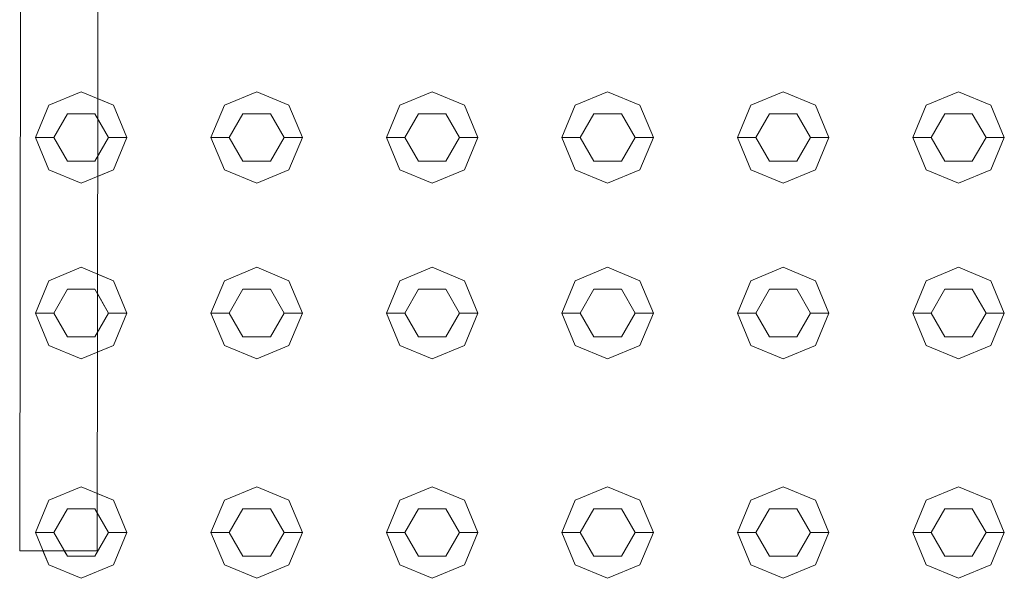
# Model space of a CAD drawing. Header units: millimetres. Extents: x 2 to 902, y -447 to 199.
# Tile 603 of 656: x 16.302 to 16.841, y 169.14 to 169.445. Entities that reach past the tile are written whole.
import ezdxf

# ---------------------------------------------------------------- set-up
doc = ezdxf.new("R2010")
doc.units = ezdxf.units.MM
doc.header["$MEASUREMENT"] = 0
doc.layers.add('IFC-Elemento construtivo genérico-Contorno', color=253, linetype='Continuous', lineweight=5)
doc.layers.add('IFC-Porta-Contorno', color=142, linetype='Continuous', lineweight=5)

msp = doc.modelspace()

# ---------------------------------------------------------------- linework, layer by layer
at = {"layer": 'IFC-Elemento construtivo genérico-Contorno', "color": 7, "lineweight": 5}
for p, q in [((16.31804, 169.39847), (16.33572, 169.40579)), ((16.33572, 169.40579), (16.3534, 169.39847)), ((16.34472, 169.40206), (16.3534, 169.39847)), ((16.41405, 169.39847), (16.43172, 169.40579)), ((16.41405, 169.39847), (16.43172, 169.40579)), ((16.43172, 169.40579), (16.4494, 169.39847)), ((16.43172, 169.40579), (16.4494, 169.39847)), ((16.51004, 169.39847), (16.52772, 169.40579)), ((16.51004, 169.39847), (16.52772, 169.40579)), ((16.52772, 169.40579), (16.5454, 169.39847)), ((16.52772, 169.40579), (16.5454, 169.39847)), ((16.60604, 169.39847), (16.62372, 169.40579)), ((16.60604, 169.39847), (16.62372, 169.40579)), ((16.62372, 169.40579), (16.6414, 169.39847)), ((16.62372, 169.40579), (16.6414, 169.39847)), ((16.70204, 169.39847), (16.71972, 169.40579)), ((16.70204, 169.39847), (16.71972, 169.40579)), ((16.71972, 169.40579), (16.7374, 169.39847)), ((16.71972, 169.40579), (16.7374, 169.39847)), ((16.79804, 169.39847), (16.81572, 169.40579)), ((16.79804, 169.39847), (16.81572, 169.40579)), ((16.81572, 169.40579), (16.8334, 169.39847)), ((16.81572, 169.40579), (16.8334, 169.39847)), ((16.31072, 169.38079), (16.31804, 169.39847)), ((16.3534, 169.39847), (16.36072, 169.38079)), ((16.3534, 169.39847), (16.36072, 169.38079)), ((16.40672, 169.38079), (16.41405, 169.39847)), ((16.40672, 169.38079), (16.41405, 169.39847)), ((16.4494, 169.39847), (16.45672, 169.38079)), ((16.4494, 169.39847), (16.45672, 169.38079)), ((16.50272, 169.38079), (16.51004, 169.39847)), ((16.50272, 169.38079), (16.51004, 169.39847)), ((16.5454, 169.39847), (16.55272, 169.38079)), ((16.5454, 169.39847), (16.55272, 169.38079)), ((16.59872, 169.38079), (16.60604, 169.39847)), ((16.59872, 169.38079), (16.60604, 169.39847)), ((16.6414, 169.39847), (16.64872, 169.38079)), ((16.6414, 169.39847), (16.64872, 169.38079)), ((16.69472, 169.38079), (16.70204, 169.39847)), ((16.69472, 169.38079), (16.70204, 169.39847)), ((16.7374, 169.39847), (16.74472, 169.38079)), ((16.7374, 169.39847), (16.74472, 169.38079)), ((16.79072, 169.38079), (16.79804, 169.39847)), ((16.79072, 169.38079), (16.79804, 169.39847)), ((16.8334, 169.39847), (16.84072, 169.38079)), ((16.8334, 169.39847), (16.84072, 169.38079)), ((16.32072, 169.38079), (16.32822, 169.39378)), ((16.32822, 169.39378), (16.34322, 169.39378)), ((16.34322, 169.39378), (16.35072, 169.38079)), ((16.34471, 169.39121), (16.35072, 169.38079)), ((16.41672, 169.38079), (16.42422, 169.39378)), ((16.41672, 169.38079), (16.42422, 169.39378)), ((16.42422, 169.39378), (16.43922, 169.39378)), ((16.42422, 169.39378), (16.43922, 169.39378)), ((16.43922, 169.39378), (16.44672, 169.38079)), ((16.43922, 169.39378), (16.44672, 169.38079)), ((16.51272, 169.38079), (16.52022, 169.39378)), ((16.51272, 169.38079), (16.52022, 169.39378)), ((16.52022, 169.39378), (16.53522, 169.39378)), ((16.52022, 169.39378), (16.53522, 169.39378)), ((16.53522, 169.39378), (16.54272, 169.38079)), ((16.53522, 169.39378), (16.54272, 169.38079)), ((16.60872, 169.38079), (16.61622, 169.39378)), ((16.60872, 169.38079), (16.61622, 169.39378)), ((16.61622, 169.39378), (16.63122, 169.39378)), ((16.61622, 169.39378), (16.63122, 169.39378)), ((16.63122, 169.39378), (16.63872, 169.38079)), ((16.63122, 169.39378), (16.63872, 169.38079)), ((16.70472, 169.38079), (16.71222, 169.39378)), ((16.70472, 169.38079), (16.71222, 169.39378)), ((16.71222, 169.39378), (16.72722, 169.39378)), ((16.71222, 169.39378), (16.72722, 169.39378)), ((16.72722, 169.39378), (16.73472, 169.38079)), ((16.72722, 169.39378), (16.73472, 169.38079)), ((16.80072, 169.38079), (16.80822, 169.39378)), ((16.80072, 169.38079), (16.80822, 169.39378)), ((16.80822, 169.39378), (16.82322, 169.39378)), ((16.80822, 169.39378), (16.82322, 169.39378)), ((16.82322, 169.39378), (16.83072, 169.38079)), ((16.82322, 169.39378), (16.83072, 169.38079)), ((16.31072, 169.38079), (16.32072, 169.38079)), ((16.31072, 169.38079), (16.31804, 169.36312)), ((16.32072, 169.38079), (16.32822, 169.36781)), ((16.34322, 169.36781), (16.35072, 169.38079)), ((16.34468, 169.37034), (16.35072, 169.38079)), ((16.35072, 169.38079), (16.36072, 169.38079)), ((16.35072, 169.38079), (16.36072, 169.38079)), ((16.3534, 169.36312), (16.36072, 169.38079)), ((16.3534, 169.36312), (16.36072, 169.38079)), ((16.40672, 169.38079), (16.41672, 169.38079)), ((16.40672, 169.38079), (16.41405, 169.36312)), ((16.40672, 169.38079), (16.41672, 169.38079)), ((16.40672, 169.38079), (16.41405, 169.36312)), ((16.41672, 169.38079), (16.42422, 169.36781)), ((16.41672, 169.38079), (16.42422, 169.36781)), ((16.43922, 169.36781), (16.44672, 169.38079)), ((16.43922, 169.36781), (16.44672, 169.38079)), ((16.44672, 169.38079), (16.45672, 169.38079)), ((16.44672, 169.38079), (16.45672, 169.38079)), ((16.4494, 169.36312), (16.45672, 169.38079)), ((16.4494, 169.36312), (16.45672, 169.38079)), ((16.50272, 169.38079), (16.51272, 169.38079)), ((16.50272, 169.38079), (16.51004, 169.36312)), ((16.50272, 169.38079), (16.51272, 169.38079)), ((16.50272, 169.38079), (16.51004, 169.36312)), ((16.51272, 169.38079), (16.52022, 169.36781)), ((16.51272, 169.38079), (16.52022, 169.36781)), ((16.53522, 169.36781), (16.54272, 169.38079)), ((16.53522, 169.36781), (16.54272, 169.38079)), ((16.54272, 169.38079), (16.55272, 169.38079)), ((16.54272, 169.38079), (16.55272, 169.38079)), ((16.5454, 169.36312), (16.55272, 169.38079)), ((16.5454, 169.36312), (16.55272, 169.38079)), ((16.59872, 169.38079), (16.60872, 169.38079)), ((16.59872, 169.38079), (16.60604, 169.36312)), ((16.59872, 169.38079), (16.60872, 169.38079)), ((16.59872, 169.38079), (16.60604, 169.36312)), ((16.60872, 169.38079), (16.61622, 169.36781)), ((16.60872, 169.38079), (16.61622, 169.36781)), ((16.63122, 169.36781), (16.63872, 169.38079)), ((16.63122, 169.36781), (16.63872, 169.38079)), ((16.63872, 169.38079), (16.64872, 169.38079)), ((16.63872, 169.38079), (16.64872, 169.38079)), ((16.6414, 169.36312), (16.64872, 169.38079)), ((16.6414, 169.36312), (16.64872, 169.38079)), ((16.69472, 169.38079), (16.70472, 169.38079)), ((16.69472, 169.38079), (16.70204, 169.36312)), ((16.69472, 169.38079), (16.70472, 169.38079)), ((16.69472, 169.38079), (16.70204, 169.36312)), ((16.70472, 169.38079), (16.71222, 169.36781)), ((16.70472, 169.38079), (16.71222, 169.36781)), ((16.72722, 169.36781), (16.73472, 169.38079)), ((16.72722, 169.36781), (16.73472, 169.38079)), ((16.73472, 169.38079), (16.74472, 169.38079)), ((16.73472, 169.38079), (16.74472, 169.38079)), ((16.7374, 169.36312), (16.74472, 169.38079)), ((16.7374, 169.36312), (16.74472, 169.38079)), ((16.79072, 169.38079), (16.80072, 169.38079)), ((16.79072, 169.38079), (16.79804, 169.36312)), ((16.79072, 169.38079), (16.80072, 169.38079)), ((16.79072, 169.38079), (16.79804, 169.36312)), ((16.80072, 169.38079), (16.80822, 169.36781)), ((16.80072, 169.38079), (16.80822, 169.36781)), ((16.82322, 169.36781), (16.83072, 169.38079)), ((16.82322, 169.36781), (16.83072, 169.38079)), ((16.83072, 169.38079), (16.84072, 169.38079)), ((16.83072, 169.38079), (16.84072, 169.38079)), ((16.8334, 169.36312), (16.84072, 169.38079)), ((16.8334, 169.36312), (16.84072, 169.38079)), ((16.32822, 169.36781), (16.34322, 169.36781)), ((16.42422, 169.36781), (16.43922, 169.36781)), ((16.42422, 169.36781), (16.43922, 169.36781)), ((16.52022, 169.36781), (16.53522, 169.36781)), ((16.52022, 169.36781), (16.53522, 169.36781)), ((16.61622, 169.36781), (16.63122, 169.36781)), ((16.61622, 169.36781), (16.63122, 169.36781)), ((16.71222, 169.36781), (16.72722, 169.36781)), ((16.71222, 169.36781), (16.72722, 169.36781)), ((16.80822, 169.36781), (16.82322, 169.36781)), ((16.80822, 169.36781), (16.82322, 169.36781)), ((16.31804, 169.36312), (16.33572, 169.35579)), ((16.33572, 169.35579), (16.3534, 169.36312)), ((16.34467, 169.35951), (16.3534, 169.36312)), ((16.41405, 169.36312), (16.43172, 169.35579)), ((16.41405, 169.36312), (16.43172, 169.35579)), ((16.43172, 169.35579), (16.4494, 169.36312)), ((16.43172, 169.35579), (16.4494, 169.36312)), ((16.51004, 169.36312), (16.52772, 169.35579)), ((16.51004, 169.36312), (16.52772, 169.35579)), ((16.52772, 169.35579), (16.5454, 169.36312)), ((16.52772, 169.35579), (16.5454, 169.36312)), ((16.60604, 169.36312), (16.62372, 169.35579)), ((16.60604, 169.36312), (16.62372, 169.35579)), ((16.62372, 169.35579), (16.6414, 169.36312)), ((16.62372, 169.35579), (16.6414, 169.36312)), ((16.70204, 169.36312), (16.71972, 169.35579)), ((16.70204, 169.36312), (16.71972, 169.35579)), ((16.71972, 169.35579), (16.7374, 169.36312)), ((16.71972, 169.35579), (16.7374, 169.36312)), ((16.79804, 169.36312), (16.81572, 169.35579)), ((16.79804, 169.36312), (16.81572, 169.35579)), ((16.81572, 169.35579), (16.8334, 169.36312)), ((16.81572, 169.35579), (16.8334, 169.36312)), ((16.31804, 169.30247), (16.33572, 169.3098)), ((16.33572, 169.3098), (16.3534, 169.30247)), ((16.3446, 169.30612), (16.3534, 169.30247)), ((16.41405, 169.30247), (16.43172, 169.3098)), ((16.41405, 169.30247), (16.43172, 169.3098)), ((16.43172, 169.3098), (16.4494, 169.30247)), ((16.43172, 169.3098), (16.4494, 169.30247)), ((16.51004, 169.30247), (16.52772, 169.3098)), ((16.51004, 169.30247), (16.52772, 169.3098)), ((16.52772, 169.3098), (16.5454, 169.30247)), ((16.52772, 169.3098), (16.5454, 169.30247)), ((16.60604, 169.30247), (16.62372, 169.3098)), ((16.60604, 169.30247), (16.62372, 169.3098)), ((16.62372, 169.3098), (16.6414, 169.30247)), ((16.62372, 169.3098), (16.6414, 169.30247)), ((16.70204, 169.30247), (16.71972, 169.3098)), ((16.70204, 169.30247), (16.71972, 169.3098)), ((16.71972, 169.3098), (16.7374, 169.30247)), ((16.71972, 169.3098), (16.7374, 169.30247)), ((16.79804, 169.30247), (16.81572, 169.3098)), ((16.79804, 169.30247), (16.81572, 169.3098)), ((16.81572, 169.3098), (16.8334, 169.30247)), ((16.81572, 169.3098), (16.8334, 169.30247)), ((16.31072, 169.2848), (16.31804, 169.30247)), ((16.3534, 169.30247), (16.36072, 169.2848)), ((16.3534, 169.30247), (16.36072, 169.2848)), ((16.40672, 169.2848), (16.41405, 169.30247)), ((16.40672, 169.2848), (16.41405, 169.30247)), ((16.4494, 169.30247), (16.45672, 169.2848)), ((16.4494, 169.30247), (16.45672, 169.2848)), ((16.50272, 169.2848), (16.51004, 169.30247)), ((16.50272, 169.2848), (16.51004, 169.30247)), ((16.5454, 169.30247), (16.55272, 169.2848)), ((16.5454, 169.30247), (16.55272, 169.2848)), ((16.59872, 169.2848), (16.60604, 169.30247)), ((16.59872, 169.2848), (16.60604, 169.30247)), ((16.6414, 169.30247), (16.64872, 169.2848)), ((16.6414, 169.30247), (16.64872, 169.2848)), ((16.69472, 169.2848), (16.70204, 169.30247)), ((16.69472, 169.2848), (16.70204, 169.30247)), ((16.7374, 169.30247), (16.74472, 169.2848)), ((16.7374, 169.30247), (16.74472, 169.2848)), ((16.79072, 169.2848), (16.79804, 169.30247)), ((16.79072, 169.2848), (16.79804, 169.30247)), ((16.8334, 169.30247), (16.84072, 169.2848)), ((16.8334, 169.30247), (16.84072, 169.2848)), ((16.32072, 169.2848), (16.32822, 169.29779)), ((16.32822, 169.29779), (16.34322, 169.29779)), ((16.34322, 169.29779), (16.35072, 169.2848)), ((16.34458, 169.29542), (16.35072, 169.2848)), ((16.41672, 169.2848), (16.42422, 169.29779)), ((16.41672, 169.2848), (16.42422, 169.29779)), ((16.42422, 169.29779), (16.43922, 169.29779)), ((16.42422, 169.29779), (16.43922, 169.29779)), ((16.43922, 169.29779), (16.44672, 169.2848)), ((16.43922, 169.29779), (16.44672, 169.2848)), ((16.51272, 169.2848), (16.52022, 169.29779)), ((16.51272, 169.2848), (16.52022, 169.29779)), ((16.52022, 169.29779), (16.53522, 169.29779)), ((16.52022, 169.29779), (16.53522, 169.29779)), ((16.53522, 169.29779), (16.54272, 169.2848)), ((16.53522, 169.29779), (16.54272, 169.2848)), ((16.60872, 169.2848), (16.61622, 169.29779)), ((16.60872, 169.2848), (16.61622, 169.29779)), ((16.61622, 169.29779), (16.63122, 169.29779)), ((16.61622, 169.29779), (16.63122, 169.29779)), ((16.63122, 169.29779), (16.63872, 169.2848)), ((16.63122, 169.29779), (16.63872, 169.2848)), ((16.70472, 169.2848), (16.71222, 169.29779)), ((16.70472, 169.2848), (16.71222, 169.29779)), ((16.71222, 169.29779), (16.72722, 169.29779)), ((16.71222, 169.29779), (16.72722, 169.29779)), ((16.72722, 169.29779), (16.73472, 169.2848)), ((16.72722, 169.29779), (16.73472, 169.2848)), ((16.80072, 169.2848), (16.80822, 169.29779)), ((16.80072, 169.2848), (16.80822, 169.29779)), ((16.80822, 169.29779), (16.82322, 169.29779)), ((16.80822, 169.29779), (16.82322, 169.29779)), ((16.82322, 169.29779), (16.83072, 169.2848)), ((16.82322, 169.29779), (16.83072, 169.2848)), ((16.31072, 169.2848), (16.32072, 169.2848)), ((16.31072, 169.2848), (16.31804, 169.26712)), ((16.32072, 169.2848), (16.32822, 169.27181)), ((16.34322, 169.27181), (16.35072, 169.2848)), ((16.34456, 169.27413), (16.35072, 169.2848)), ((16.35072, 169.2848), (16.36072, 169.2848)), ((16.35072, 169.2848), (16.36072, 169.2848)), ((16.3534, 169.26712), (16.36072, 169.2848)), ((16.3534, 169.26712), (16.36072, 169.2848)), ((16.40672, 169.2848), (16.41672, 169.2848)), ((16.40672, 169.2848), (16.41405, 169.26712)), ((16.40672, 169.2848), (16.41672, 169.2848)), ((16.40672, 169.2848), (16.41405, 169.26712)), ((16.41672, 169.2848), (16.42422, 169.27181)), ((16.41672, 169.2848), (16.42422, 169.27181)), ((16.43922, 169.27181), (16.44672, 169.2848)), ((16.43922, 169.27181), (16.44672, 169.2848)), ((16.44672, 169.2848), (16.45672, 169.2848)), ((16.44672, 169.2848), (16.45672, 169.2848)), ((16.4494, 169.26712), (16.45672, 169.2848)), ((16.4494, 169.26712), (16.45672, 169.2848)), ((16.50272, 169.2848), (16.51272, 169.2848)), ((16.50272, 169.2848), (16.51004, 169.26712)), ((16.50272, 169.2848), (16.51272, 169.2848)), ((16.50272, 169.2848), (16.51004, 169.26712)), ((16.51272, 169.2848), (16.52022, 169.27181)), ((16.51272, 169.2848), (16.52022, 169.27181)), ((16.53522, 169.27181), (16.54272, 169.2848)), ((16.53522, 169.27181), (16.54272, 169.2848)), ((16.54272, 169.2848), (16.55272, 169.2848)), ((16.54272, 169.2848), (16.55272, 169.2848)), ((16.5454, 169.26712), (16.55272, 169.2848)), ((16.5454, 169.26712), (16.55272, 169.2848)), ((16.59872, 169.2848), (16.60872, 169.2848)), ((16.59872, 169.2848), (16.60604, 169.26712)), ((16.59872, 169.2848), (16.60872, 169.2848)), ((16.59872, 169.2848), (16.60604, 169.26712)), ((16.60872, 169.2848), (16.61622, 169.27181)), ((16.60872, 169.2848), (16.61622, 169.27181)), ((16.63122, 169.27181), (16.63872, 169.2848)), ((16.63122, 169.27181), (16.63872, 169.2848)), ((16.63872, 169.2848), (16.64872, 169.2848)), ((16.63872, 169.2848), (16.64872, 169.2848)), ((16.6414, 169.26712), (16.64872, 169.2848)), ((16.6414, 169.26712), (16.64872, 169.2848)), ((16.69472, 169.2848), (16.70472, 169.2848)), ((16.69472, 169.2848), (16.70204, 169.26712)), ((16.69472, 169.2848), (16.70472, 169.2848)), ((16.69472, 169.2848), (16.70204, 169.26712)), ((16.70472, 169.2848), (16.71222, 169.27181)), ((16.70472, 169.2848), (16.71222, 169.27181)), ((16.72722, 169.27181), (16.73472, 169.2848)), ((16.72722, 169.27181), (16.73472, 169.2848)), ((16.73472, 169.2848), (16.74472, 169.2848)), ((16.73472, 169.2848), (16.74472, 169.2848)), ((16.7374, 169.26712), (16.74472, 169.2848)), ((16.7374, 169.26712), (16.74472, 169.2848)), ((16.79072, 169.2848), (16.80072, 169.2848)), ((16.79072, 169.2848), (16.79804, 169.26712)), ((16.79072, 169.2848), (16.80072, 169.2848)), ((16.79072, 169.2848), (16.79804, 169.26712)), ((16.80072, 169.2848), (16.80822, 169.27181)), ((16.80072, 169.2848), (16.80822, 169.27181)), ((16.82322, 169.27181), (16.83072, 169.2848)), ((16.82322, 169.27181), (16.83072, 169.2848)), ((16.83072, 169.2848), (16.84072, 169.2848)), ((16.83072, 169.2848), (16.84072, 169.2848)), ((16.8334, 169.26712), (16.84072, 169.2848)), ((16.8334, 169.26712), (16.84072, 169.2848)), ((16.31804, 169.26712), (16.33572, 169.2598)), ((16.32822, 169.27181), (16.34322, 169.27181)), ((16.33572, 169.2598), (16.3534, 169.26712)), ((16.34454, 169.26345), (16.3534, 169.26712)), ((16.41405, 169.26712), (16.43172, 169.2598)), ((16.41405, 169.26712), (16.43172, 169.2598)), ((16.42422, 169.27181), (16.43922, 169.27181)), ((16.42422, 169.27181), (16.43922, 169.27181)), ((16.43172, 169.2598), (16.4494, 169.26712)), ((16.43172, 169.2598), (16.4494, 169.26712)), ((16.51004, 169.26712), (16.52772, 169.2598)), ((16.51004, 169.26712), (16.52772, 169.2598)), ((16.52022, 169.27181), (16.53522, 169.27181)), ((16.52022, 169.27181), (16.53522, 169.27181)), ((16.52772, 169.2598), (16.5454, 169.26712)), ((16.52772, 169.2598), (16.5454, 169.26712)), ((16.60604, 169.26712), (16.62372, 169.2598)), ((16.60604, 169.26712), (16.62372, 169.2598)), ((16.61622, 169.27181), (16.63122, 169.27181)), ((16.61622, 169.27181), (16.63122, 169.27181)), ((16.62372, 169.2598), (16.6414, 169.26712)), ((16.62372, 169.2598), (16.6414, 169.26712)), ((16.70204, 169.26712), (16.71972, 169.2598)), ((16.70204, 169.26712), (16.71972, 169.2598)), ((16.71222, 169.27181), (16.72722, 169.27181)), ((16.71222, 169.27181), (16.72722, 169.27181)), ((16.71972, 169.2598), (16.7374, 169.26712)), ((16.71972, 169.2598), (16.7374, 169.26712)), ((16.79804, 169.26712), (16.81572, 169.2598)), ((16.79804, 169.26712), (16.81572, 169.2598)), ((16.80822, 169.27181), (16.82322, 169.27181)), ((16.80822, 169.27181), (16.82322, 169.27181)), ((16.81572, 169.2598), (16.8334, 169.26712)), ((16.81572, 169.2598), (16.8334, 169.26712)), ((16.31804, 169.18247), (16.33572, 169.1898)), ((16.33572, 169.1898), (16.3534, 169.18247)), ((16.34444, 169.18619), (16.3534, 169.18247)), ((16.41405, 169.18247), (16.43172, 169.1898)), ((16.41405, 169.18247), (16.43172, 169.1898)), ((16.43172, 169.1898), (16.4494, 169.18247)), ((16.43172, 169.1898), (16.4494, 169.18247)), ((16.51004, 169.18247), (16.52772, 169.1898)), ((16.51004, 169.18247), (16.52772, 169.1898)), ((16.52772, 169.1898), (16.5454, 169.18247)), ((16.52772, 169.1898), (16.5454, 169.18247)), ((16.60604, 169.18247), (16.62372, 169.1898)), ((16.60604, 169.18247), (16.62372, 169.1898)), ((16.62372, 169.1898), (16.6414, 169.18247)), ((16.62372, 169.1898), (16.6414, 169.18247)), ((16.70204, 169.18247), (16.71972, 169.1898)), ((16.70204, 169.18247), (16.71972, 169.1898)), ((16.71972, 169.1898), (16.7374, 169.18247)), ((16.71972, 169.1898), (16.7374, 169.18247)), ((16.79804, 169.18247), (16.81572, 169.1898)), ((16.79804, 169.18247), (16.81572, 169.1898)), ((16.81572, 169.1898), (16.8334, 169.18247)), ((16.81572, 169.1898), (16.8334, 169.18247)), ((16.31072, 169.1648), (16.31804, 169.18247)), ((16.3534, 169.18247), (16.36072, 169.1648)), ((16.3534, 169.18247), (16.36072, 169.1648)), ((16.40672, 169.1648), (16.41405, 169.18247)), ((16.40672, 169.1648), (16.41405, 169.18247)), ((16.4494, 169.18247), (16.45672, 169.1648)), ((16.4494, 169.18247), (16.45672, 169.1648)), ((16.50272, 169.1648), (16.51004, 169.18247)), ((16.50272, 169.1648), (16.51004, 169.18247)), ((16.5454, 169.18247), (16.55272, 169.1648)), ((16.5454, 169.18247), (16.55272, 169.1648)), ((16.59872, 169.1648), (16.60604, 169.18247)), ((16.59872, 169.1648), (16.60604, 169.18247)), ((16.6414, 169.18247), (16.64872, 169.1648)), ((16.6414, 169.18247), (16.64872, 169.1648)), ((16.69472, 169.1648), (16.70204, 169.18247)), ((16.69472, 169.1648), (16.70204, 169.18247)), ((16.7374, 169.18247), (16.74472, 169.1648)), ((16.7374, 169.18247), (16.74472, 169.1648)), ((16.79072, 169.1648), (16.79804, 169.18247)), ((16.79072, 169.1648), (16.79804, 169.18247)), ((16.8334, 169.18247), (16.84072, 169.1648)), ((16.8334, 169.18247), (16.84072, 169.1648)), ((16.32072, 169.1648), (16.32822, 169.17779)), ((16.32822, 169.17779), (16.34322, 169.17779)), ((16.34322, 169.17779), (16.35072, 169.1648)), ((16.34443, 169.1757), (16.35072, 169.1648)), ((16.41672, 169.1648), (16.42422, 169.17779)), ((16.41672, 169.1648), (16.42422, 169.17779)), ((16.42422, 169.17779), (16.43922, 169.17779)), ((16.42422, 169.17779), (16.43922, 169.17779)), ((16.43922, 169.17779), (16.44672, 169.1648)), ((16.43922, 169.17779), (16.44672, 169.1648)), ((16.51272, 169.1648), (16.52022, 169.17779)), ((16.51272, 169.1648), (16.52022, 169.17779)), ((16.52022, 169.17779), (16.53522, 169.17779)), ((16.52022, 169.17779), (16.53522, 169.17779)), ((16.53522, 169.17779), (16.54272, 169.1648)), ((16.53522, 169.17779), (16.54272, 169.1648)), ((16.60872, 169.1648), (16.61622, 169.17779)), ((16.60872, 169.1648), (16.61622, 169.17779)), ((16.61622, 169.17779), (16.63122, 169.17779)), ((16.61622, 169.17779), (16.63122, 169.17779)), ((16.63122, 169.17779), (16.63872, 169.1648)), ((16.63122, 169.17779), (16.63872, 169.1648)), ((16.70472, 169.1648), (16.71222, 169.17779)), ((16.70472, 169.1648), (16.71222, 169.17779)), ((16.71222, 169.17779), (16.72722, 169.17779)), ((16.71222, 169.17779), (16.72722, 169.17779)), ((16.72722, 169.17779), (16.73472, 169.1648)), ((16.72722, 169.17779), (16.73472, 169.1648)), ((16.80072, 169.1648), (16.80822, 169.17779)), ((16.80072, 169.1648), (16.80822, 169.17779)), ((16.80822, 169.17779), (16.82322, 169.17779)), ((16.80822, 169.17779), (16.82322, 169.17779)), ((16.82322, 169.17779), (16.83072, 169.1648)), ((16.82322, 169.17779), (16.83072, 169.1648)), ((16.31072, 169.1648), (16.32072, 169.1648)), ((16.31072, 169.1648), (16.31804, 169.14712)), ((16.32072, 169.1648), (16.32822, 169.15181)), ((16.34322, 169.15181), (16.35072, 169.1648)), ((16.34322, 169.15181), (16.35072, 169.1648)), ((16.35072, 169.1648), (16.36072, 169.1648)), ((16.35072, 169.1648), (16.36072, 169.1648)), ((16.3534, 169.14712), (16.36072, 169.1648)), ((16.3534, 169.14712), (16.36072, 169.1648)), ((16.40672, 169.1648), (16.41672, 169.1648)), ((16.40672, 169.1648), (16.41405, 169.14712)), ((16.40672, 169.1648), (16.41672, 169.1648)), ((16.40672, 169.1648), (16.41405, 169.14712)), ((16.41672, 169.1648), (16.42422, 169.15181)), ((16.41672, 169.1648), (16.42422, 169.15181)), ((16.43922, 169.15181), (16.44672, 169.1648)), ((16.43922, 169.15181), (16.44672, 169.1648)), ((16.44672, 169.1648), (16.45672, 169.1648)), ((16.44672, 169.1648), (16.45672, 169.1648)), ((16.4494, 169.14712), (16.45672, 169.1648)), ((16.4494, 169.14712), (16.45672, 169.1648)), ((16.50272, 169.1648), (16.51272, 169.1648)), ((16.50272, 169.1648), (16.51004, 169.14712)), ((16.50272, 169.1648), (16.51272, 169.1648)), ((16.50272, 169.1648), (16.51004, 169.14712)), ((16.51272, 169.1648), (16.52022, 169.15181)), ((16.51272, 169.1648), (16.52022, 169.15181)), ((16.53522, 169.15181), (16.54272, 169.1648)), ((16.53522, 169.15181), (16.54272, 169.1648)), ((16.54272, 169.1648), (16.55272, 169.1648)), ((16.54272, 169.1648), (16.55272, 169.1648)), ((16.5454, 169.14712), (16.55272, 169.1648)), ((16.5454, 169.14712), (16.55272, 169.1648)), ((16.59872, 169.1648), (16.60872, 169.1648)), ((16.59872, 169.1648), (16.60604, 169.14712)), ((16.59872, 169.1648), (16.60872, 169.1648)), ((16.59872, 169.1648), (16.60604, 169.14712)), ((16.60872, 169.1648), (16.61622, 169.15181)), ((16.60872, 169.1648), (16.61622, 169.15181)), ((16.63122, 169.15181), (16.63872, 169.1648)), ((16.63122, 169.15181), (16.63872, 169.1648)), ((16.63872, 169.1648), (16.64872, 169.1648)), ((16.63872, 169.1648), (16.64872, 169.1648)), ((16.6414, 169.14712), (16.64872, 169.1648)), ((16.6414, 169.14712), (16.64872, 169.1648)), ((16.69472, 169.1648), (16.70472, 169.1648)), ((16.69472, 169.1648), (16.70204, 169.14712)), ((16.69472, 169.1648), (16.70472, 169.1648)), ((16.69472, 169.1648), (16.70204, 169.14712)), ((16.70472, 169.1648), (16.71222, 169.15181)), ((16.70472, 169.1648), (16.71222, 169.15181)), ((16.72722, 169.15181), (16.73472, 169.1648)), ((16.72722, 169.15181), (16.73472, 169.1648)), ((16.73472, 169.1648), (16.74472, 169.1648)), ((16.73472, 169.1648), (16.74472, 169.1648)), ((16.7374, 169.14712), (16.74472, 169.1648)), ((16.7374, 169.14712), (16.74472, 169.1648)), ((16.79072, 169.1648), (16.80072, 169.1648)), ((16.79072, 169.1648), (16.79804, 169.14712)), ((16.79072, 169.1648), (16.80072, 169.1648)), ((16.79072, 169.1648), (16.79804, 169.14712)), ((16.80072, 169.1648), (16.80822, 169.15181)), ((16.80072, 169.1648), (16.80822, 169.15181)), ((16.82322, 169.15181), (16.83072, 169.1648)), ((16.82322, 169.15181), (16.83072, 169.1648)), ((16.83072, 169.1648), (16.84072, 169.1648)), ((16.83072, 169.1648), (16.84072, 169.1648)), ((16.8334, 169.14712), (16.84072, 169.1648)), ((16.8334, 169.14712), (16.84072, 169.1648)), ((16.31483, 169.15487), (16.31804, 169.14712)), ((16.32646, 169.15486), (16.32822, 169.15181)), ((16.32822, 169.15181), (16.34322, 169.15181)), ((16.32822, 169.15181), (16.34322, 169.15181)), ((16.42422, 169.15181), (16.43922, 169.15181)), ((16.42422, 169.15181), (16.43922, 169.15181)), ((16.52022, 169.15181), (16.53522, 169.15181)), ((16.52022, 169.15181), (16.53522, 169.15181)), ((16.61622, 169.15181), (16.63122, 169.15181)), ((16.61622, 169.15181), (16.63122, 169.15181)), ((16.71222, 169.15181), (16.72722, 169.15181)), ((16.71222, 169.15181), (16.72722, 169.15181)), ((16.80822, 169.15181), (16.82322, 169.15181)), ((16.80822, 169.15181), (16.82322, 169.15181)), ((16.31804, 169.14712), (16.33572, 169.1398)), ((16.31804, 169.14712), (16.33572, 169.1398)), ((16.33572, 169.1398), (16.3534, 169.14712)), ((16.33572, 169.1398), (16.3534, 169.14712)), ((16.41405, 169.14712), (16.43172, 169.1398)), ((16.41405, 169.14712), (16.43172, 169.1398)), ((16.43172, 169.1398), (16.4494, 169.14712)), ((16.43172, 169.1398), (16.4494, 169.14712)), ((16.51004, 169.14712), (16.52772, 169.1398)), ((16.51004, 169.14712), (16.52772, 169.1398)), ((16.52772, 169.1398), (16.5454, 169.14712)), ((16.52772, 169.1398), (16.5454, 169.14712)), ((16.60604, 169.14712), (16.62372, 169.1398)), ((16.60604, 169.14712), (16.62372, 169.1398)), ((16.62372, 169.1398), (16.6414, 169.14712)), ((16.62372, 169.1398), (16.6414, 169.14712)), ((16.70204, 169.14712), (16.71972, 169.1398)), ((16.70204, 169.14712), (16.71972, 169.1398)), ((16.71972, 169.1398), (16.7374, 169.14712)), ((16.71972, 169.1398), (16.7374, 169.14712)), ((16.79804, 169.14712), (16.81572, 169.1398)), ((16.79804, 169.14712), (16.81572, 169.1398)), ((16.81572, 169.1398), (16.8334, 169.14712)), ((16.81572, 169.1398), (16.8334, 169.14712))]:
    msp.add_line(p, q, dxfattribs=at)
at = {"layer": 'IFC-Porta-Contorno', "color": 7, "lineweight": 5}
for p, q in [((16.34474, 169.41494), (16.34602, 170.40073)), ((16.30208, 169.15489), (16.30336, 170.14067)), ((16.3444, 169.15483), (16.34474, 169.41494)), ((16.30208, 169.15489), (16.31483, 169.15487)), ((16.30208, 169.15489), (16.31092, 169.15488)), ((16.31092, 169.15488), (16.3444, 169.15483))]:
    msp.add_line(p, q, dxfattribs=at)

doc.saveas('drawing.dxf')
